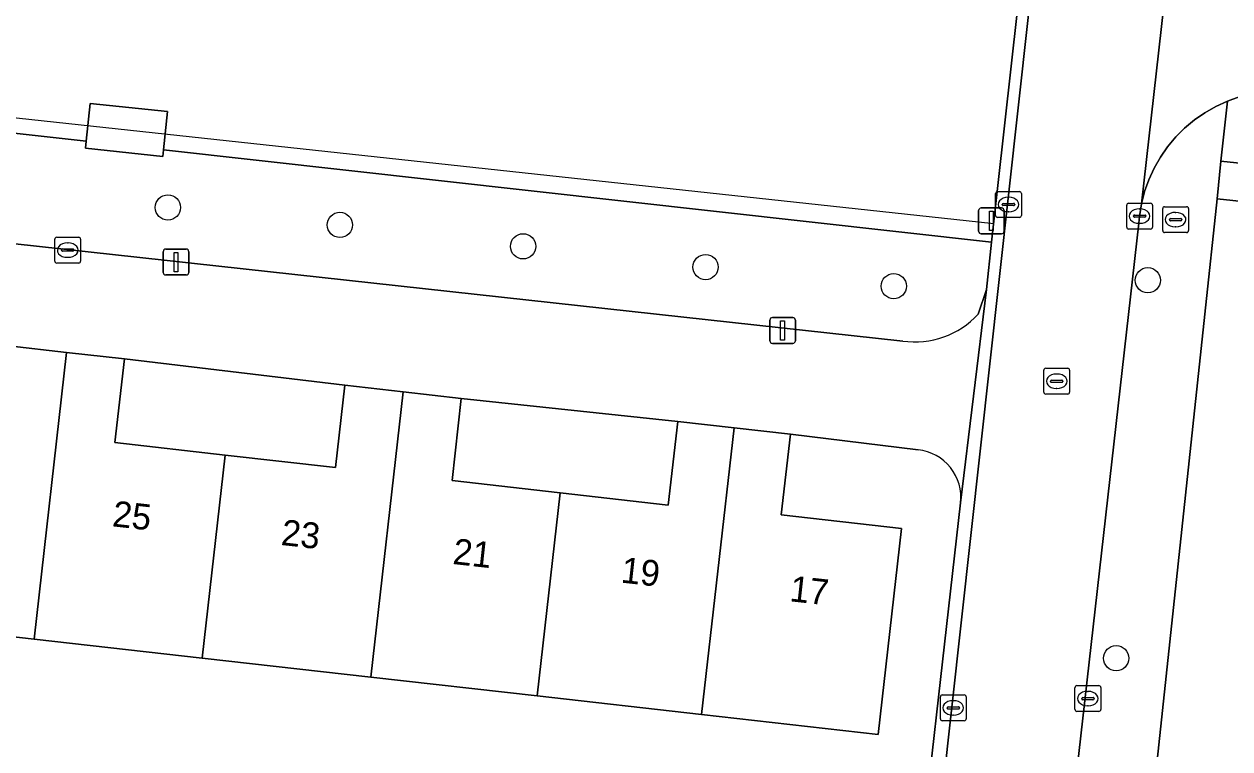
# Model space of a CAD drawing. Extents: x 161928 to 163071, y 386474 to 387428.
# Drawn here: x 162131.24 to 162177.94, y 386983.15 to 387011.23 of the extents above; entities that cross this region are included whole.
import ezdxf

# ---------------------------------------------------------------- set-up
doc = ezdxf.new("R2010")
doc.units = 0
for name, color, linetype in [('IMGEO_Boom', 7, 'Continuous'), ('IMGEO_Brandkraan', 7, 'Continuous'), ('IMGEO_Erf', 7, 'Continuous'), ('IMGEO_Groenvoorziening', 7, 'Continuous'), ('IMGEO_Hek', 7, 'Continuous'), ('IMGEO_Kolk', 7, 'Continuous'), ('IMGEO_Lichtmast', 7, 'Continuous'), ('IMGEO_Pand', 7, 'Continuous'), ('IMGEO_Pand_nummerreeks', 7, 'Continuous'), ('IMGEO_Rijbaan_lokaal_open', 7, 'Continuous'), ('IMGEO_Rioolput', 7, 'Continuous'), ('IMGEO_Voetpad_open', 7, 'Continuous')]:
    doc.layers.add(name, color=color, linetype=linetype)

msp = doc.modelspace()

# ---------------------------------------------------------------- linework, layer by layer
at = {"layer": 'IMGEO_Boom'}
for centre in [(162136.81, 387004.128), (162143.472, 387003.451), (162150.567, 387002.622), (162157.634, 387001.819), (162164.922, 387001.08), (162174.76, 387001.308), (162173.535, 386986.666)]:
    msp.add_circle(centre, 0.489, dxfattribs=at)
at = {"layer": 'IMGEO_Brandkraan'}
for p, q in [((162175.337, 387003.23), (162175.337, 387004.082)), ((162175.412, 387004.156), (162176.264, 387004.156)), ((162175.825, 387003.936), (162175.85, 387003.936)), ((162176.338, 387004.082), (162176.338, 387003.23)), ((162175.596, 387003.65), (162175.596, 387003.662)), ((162176.034, 387003.613), (162175.636, 387003.613)), ((162175.639, 387003.699), (162176.037, 387003.699)), ((162175.848, 387003.376), (162175.823, 387003.376)), ((162176.08, 387003.662), (162176.08, 387003.65)), ((162176.264, 387003.156), (162175.412, 387003.156))]:
    msp.add_line(p, q, dxfattribs=at)
for points in [[(162175.337, 387003.23), (162175.337, 387004.082)], [(162175.412, 387004.156), (162176.264, 387004.156)], [(162176.338, 387004.082), (162176.338, 387003.23)], [(162176.264, 387003.156), (162175.412, 387003.156)]]:
    msp.add_lwpolyline(points, dxfattribs=at)
for centre, radius, start, end in [((162175.414, 387004.08), 0.0765, 91.552, 178.448), ((162175.414, 387004.08), 0.0765, 91.552, 178.448), ((162176.262, 387004.08), 0.0765, 1.552, 88.448), ((162176.262, 387004.08), 0.0765, 1.552, 88.448), ((162175.636, 387003.659), 0.0403, 85.8775, 175.7526), ((162175.633, 387003.649), 0.0366, 178.938, 274.7102), ((162176.037, 387003.656), 0.043, 264.8664, 352.4533), ((162176.041, 387003.661), 0.0386, 1.7309, 96.639), ((162175.414, 387003.232), 0.0765, 181.552, 268.448), ((162175.414, 387003.232), 0.0765, 181.552, 268.448), ((162176.262, 387003.232), 0.0765, 271.552, 358.448), ((162176.262, 387003.232), 0.0765, 271.552, 358.448)]:
    msp.add_arc(centre, radius, start, end, dxfattribs=at)
for centre, major_axis, ratio, start_param, end_param in [((162175.824, 387003.656), (-0.387, 0.002), 0.722429, 4.712389, 7.853982), ((162175.849, 387003.656), (-0.39, 0.002), 0.717154, 1.570796, 4.712389)]:
    msp.add_ellipse(centre, major_axis=major_axis, ratio=ratio, start_param=start_param, end_param=end_param, dxfattribs=at)
at = {"layer": 'IMGEO_Erf'}
for points in [[(162113.448, 387026.714), (162111.472, 387009.159), (162133.644, 387006.692), (162133.799, 387008.156), (162136.8, 387007.839), (162136.643, 387006.358), (162168.711, 387002.789), (162170.719, 387020.821)], [(162165.865, 386994.743), (162160.917, 386995.346), (162160.564, 386992.221), (162165.221, 386991.695), (162164.319, 386983.716), (162157.48, 386984.489), (162151.113, 386985.209), (162144.669, 386985.937), (162138.141, 386986.675), (162131.63, 386987.411)], [(162131.63, 386987.411), (162125.153, 386988.143), (162118.693, 386988.873), (162109.184, 386989.948), (162108.279, 386981.822), (162117.837, 386980.804), (162130.648, 386979.367), (162136.977, 386978.659), (162137.235, 386981.096), (162143.771, 386980.405), (162143.509, 386977.927), (162165.555, 386975.46), (162167.511, 386992.682)]]:
    msp.add_lwpolyline(points, dxfattribs=at)
for points in [[(162179.889, 386980.353), (162180.525, 386986.295), (162181.184, 386992.453), (162181.804, 386998.248), (162181.992, 387000), (162182.414, 387003.937), (162177.44, 387004.467), (162176.963, 387000), (162172.334, 386956.598), (162177.289, 386956.069), (162177.963, 386962.367), (162178.601, 386968.327), (162179.255, 386974.437)], [(162135.127, 386998.26), (162134.761, 386995.021), (162139.03, 386994.538), (162143.302, 386994.055), (162143.662, 386997.239)], [(162148.174, 386996.729), (162147.815, 386993.548), (162152.002, 386993.075), (162156.189, 386992.602), (162156.555, 386995.839)]]:
    msp.add_lwpolyline(points, close=True, dxfattribs=at)
msp.add_arc((162165.659, 386992.891), 1.864, 353.5756, 83.649, dxfattribs=at)
at = {"layer": 'IMGEO_Groenvoorziening'}
for points in [[(162136.643, 387006.358), (162136.616, 387006.101), (162133.615, 387006.419), (162133.644, 387006.692), (162111.472, 387009.159), (162111.192, 387006.67)], [(162168.187, 387000), (162168.507, 387000.952), (162168.711, 387002.789), (162136.643, 387006.358)], [(162112.76, 387004.708), (162155.731, 387000), (162165.269, 386998.955)]]:
    msp.add_lwpolyline(points, dxfattribs=at)
msp.add_lwpolyline([(162192.04, 387004.388), (162177.59, 387005.919), (162177.44, 387004.467), (162182.414, 387003.937), (162190.992, 387002.983), (162191.905, 387002.887)], close=True, dxfattribs=at)
msp.add_arc((162165.753, 387002.199), 3.28, 261.5077, 317.8995, dxfattribs=at)
at = {"layer": 'IMGEO_Hek'}
for points in [[(162114.222, 387009.402), (162168.791, 387003.504)], [(162182.414, 387003.937), (162177.44, 387004.467)]]:
    msp.add_lwpolyline(points, dxfattribs=at)
at = {"layer": 'IMGEO_Kolk'}
for p, q in [((162168.939, 387004.741), (162169.791, 387004.741)), ((162168.864, 387003.815), (162168.864, 387004.667)), ((162169.166, 387004.284), (162169.564, 387004.284)), ((162169.352, 387004.521), (162169.377, 387004.521)), ((162169.865, 387004.667), (162169.865, 387003.815)), ((162174.017, 387004.293), (162174.869, 387004.293)), ((162169.123, 387004.235), (162169.123, 387004.247)), ((162169.561, 387004.198), (162169.163, 387004.198)), ((162169.375, 387003.961), (162169.35, 387003.961)), ((162169.607, 387004.247), (162169.607, 387004.235)), ((162173.942, 387003.367), (162173.942, 387004.219)), ((162174.201, 387003.787), (162174.201, 387003.799)), ((162174.244, 387003.836), (162174.642, 387003.836)), ((162174.43, 387004.073), (162174.455, 387004.073)), ((162174.685, 387003.799), (162174.685, 387003.787)), ((162174.943, 387004.219), (162174.943, 387003.367)), ((162169.791, 387003.741), (162168.939, 387003.741)), ((162174.639, 387003.75), (162174.241, 387003.75)), ((162174.453, 387003.513), (162174.428, 387003.513)), ((162132.429, 387002.05), (162132.429, 387002.902)), ((162132.504, 387002.976), (162133.356, 387002.976)), ((162133.43, 387002.902), (162133.43, 387002.05)), ((162174.869, 387003.293), (162174.017, 387003.293)), ((162132.688, 387002.47), (162132.688, 387002.482)), ((162133.126, 387002.433), (162132.728, 387002.433)), ((162132.731, 387002.519), (162133.129, 387002.519)), ((162132.917, 387002.756), (162132.942, 387002.756)), ((162133.172, 387002.482), (162133.172, 387002.47)), ((162133.356, 387001.976), (162132.504, 387001.976)), ((162132.94, 387002.196), (162132.915, 387002.196)), ((162172.015, 386985.604), (162172.867, 386985.604)), ((162166.726, 386984.317), (162166.726, 386985.169)), ((162166.801, 386985.243), (162167.653, 386985.243)), ((162167.727, 386985.169), (162167.727, 386984.317)), ((162171.94, 386984.678), (162171.94, 386985.53)), ((162172.199, 386985.098), (162172.199, 386985.11)), ((162172.242, 386985.147), (162172.64, 386985.147)), ((162172.428, 386985.384), (162172.453, 386985.384)), ((162172.683, 386985.11), (162172.683, 386985.098)), ((162172.941, 386985.53), (162172.941, 386984.678)), ((162166.985, 386984.737), (162166.985, 386984.749)), ((162167.423, 386984.7), (162167.025, 386984.7)), ((162167.028, 386984.786), (162167.426, 386984.786)), ((162167.214, 386985.023), (162167.239, 386985.023)), ((162167.469, 386984.749), (162167.469, 386984.737)), ((162172.637, 386985.061), (162172.239, 386985.061)), ((162172.451, 386984.824), (162172.426, 386984.824)), ((162167.653, 386984.243), (162166.801, 386984.243)), ((162167.237, 386984.463), (162167.212, 386984.463)), ((162172.867, 386984.604), (162172.015, 386984.604))]:
    msp.add_line(p, q, dxfattribs=at)
for points in [[(162168.939, 387004.741), (162169.791, 387004.741)], [(162168.864, 387003.815), (162168.864, 387004.667)], [(162169.865, 387004.667), (162169.865, 387003.815)], [(162174.017, 387004.293), (162174.869, 387004.293)], [(162173.942, 387003.367), (162173.942, 387004.219)], [(162174.943, 387004.219), (162174.943, 387003.367)], [(162169.791, 387003.741), (162168.939, 387003.741)], [(162132.429, 387002.05), (162132.429, 387002.902)], [(162132.504, 387002.976), (162133.356, 387002.976)], [(162133.43, 387002.902), (162133.43, 387002.05)], [(162174.869, 387003.293), (162174.017, 387003.293)], [(162133.356, 387001.976), (162132.504, 387001.976)], [(162172.015, 386985.604), (162172.867, 386985.604)], [(162166.726, 386984.317), (162166.726, 386985.169)], [(162166.801, 386985.243), (162167.653, 386985.243)], [(162167.727, 386985.169), (162167.727, 386984.317)], [(162171.94, 386984.678), (162171.94, 386985.53)], [(162172.941, 386985.53), (162172.941, 386984.678)], [(162167.653, 386984.243), (162166.801, 386984.243)], [(162172.867, 386984.604), (162172.015, 386984.604)]]:
    msp.add_lwpolyline(points, dxfattribs=at)
for centre, radius, start, end in [((162168.941, 387004.665), 0.0765, 91.552, 178.448), ((162168.941, 387004.665), 0.0765, 91.552, 178.448), ((162169.789, 387004.665), 0.0765, 1.552, 88.448), ((162169.789, 387004.665), 0.0765, 1.552, 88.448), ((162169.163, 387004.244), 0.0403, 85.8775, 175.7526), ((162169.568, 387004.246), 0.0386, 1.7309, 96.639), ((162174.019, 387004.217), 0.0765, 91.552, 178.448), ((162174.019, 387004.217), 0.0765, 91.552, 178.448), ((162174.867, 387004.217), 0.0765, 1.552, 88.448), ((162174.867, 387004.217), 0.0765, 1.552, 88.448), ((162168.941, 387003.817), 0.0765, 181.552, 268.448), ((162168.941, 387003.817), 0.0765, 181.552, 268.448), ((162169.16, 387004.234), 0.0366, 178.938, 274.7102), ((162169.564, 387004.241), 0.043, 264.8664, 352.4533), ((162169.789, 387003.817), 0.0765, 271.552, 358.448), ((162169.789, 387003.817), 0.0765, 271.552, 358.448), ((162174.241, 387003.796), 0.0403, 85.8775, 175.7526), ((162174.238, 387003.786), 0.0366, 178.938, 274.7102), ((162174.642, 387003.793), 0.043, 264.8664, 352.4533), ((162174.646, 387003.798), 0.0386, 1.7309, 96.639), ((162174.019, 387003.369), 0.0765, 181.552, 268.448), ((162174.019, 387003.369), 0.0765, 181.552, 268.448), ((162174.867, 387003.369), 0.0765, 271.552, 358.448), ((162174.867, 387003.369), 0.0765, 271.552, 358.448), ((162132.506, 387002.9), 0.0765, 91.552, 178.448), ((162132.506, 387002.9), 0.0765, 91.552, 178.448), ((162133.354, 387002.9), 0.0765, 1.552, 88.448), ((162133.354, 387002.9), 0.0765, 1.552, 88.448), ((162132.728, 387002.479), 0.0403, 85.8775, 175.7526), ((162132.725, 387002.469), 0.0366, 178.938, 274.7102), ((162133.129, 387002.476), 0.043, 264.8664, 352.4533), ((162133.133, 387002.481), 0.0386, 1.7309, 96.639), ((162132.506, 387002.052), 0.0765, 181.552, 268.448), ((162132.506, 387002.052), 0.0765, 181.552, 268.448), ((162133.354, 387002.052), 0.0765, 271.552, 358.448), ((162133.354, 387002.052), 0.0765, 271.552, 358.448), ((162172.017, 386985.528), 0.0765, 91.552, 178.448), ((162172.017, 386985.528), 0.0765, 91.552, 178.448), ((162172.865, 386985.528), 0.0765, 1.552, 88.448), ((162172.865, 386985.528), 0.0765, 1.552, 88.448), ((162166.803, 386985.167), 0.0765, 91.552, 178.448), ((162166.803, 386985.167), 0.0765, 91.552, 178.448), ((162167.651, 386985.167), 0.0765, 1.552, 88.448), ((162167.651, 386985.167), 0.0765, 1.552, 88.448), ((162172.239, 386985.107), 0.0403, 85.8775, 175.7526), ((162172.644, 386985.109), 0.0386, 1.7309, 96.639), ((162167.025, 386984.746), 0.0403, 85.8775, 175.7526), ((162167.022, 386984.736), 0.0366, 178.938, 274.7102), ((162167.426, 386984.743), 0.043, 264.8664, 352.4533), ((162167.43, 386984.748), 0.0386, 1.7309, 96.639), ((162172.017, 386984.68), 0.0765, 181.552, 268.448), ((162172.017, 386984.68), 0.0765, 181.552, 268.448), ((162172.236, 386985.097), 0.0366, 178.938, 274.7102), ((162172.64, 386985.104), 0.043, 264.8664, 352.4533), ((162172.865, 386984.68), 0.0765, 271.552, 358.448), ((162172.865, 386984.68), 0.0765, 271.552, 358.448), ((162166.803, 386984.319), 0.0765, 181.552, 268.448), ((162166.803, 386984.319), 0.0765, 181.552, 268.448), ((162167.651, 386984.319), 0.0765, 271.552, 358.448), ((162167.651, 386984.319), 0.0765, 271.552, 358.448)]:
    msp.add_arc(centre, radius, start, end, dxfattribs=at)
for centre, major_axis, ratio, start_param, end_param in [((162169.351, 387004.241), (-0.387, 0.002), 0.722429, 4.712389, 7.853982), ((162169.376, 387004.241), (-0.39, 0.002), 0.717154, 1.570796, 4.712389), ((162174.429, 387003.793), (-0.387, 0.002), 0.722429, 4.712389, 7.853982), ((162174.454, 387003.793), (-0.39, 0.002), 0.717154, 1.570796, 4.712389), ((162132.916, 387002.476), (-0.387, 0.002), 0.722429, 4.712389, 7.853982), ((162132.941, 387002.476), (-0.39, 0.002), 0.717154, 1.570796, 4.712389), ((162172.427, 386985.104), (-0.387, 0.002), 0.722429, 4.712389, 7.853982), ((162172.452, 386985.104), (-0.39, 0.002), 0.717154, 1.570796, 4.712389), ((162167.213, 386984.743), (-0.387, 0.002), 0.722429, 4.712389, 7.853982), ((162167.238, 386984.743), (-0.39, 0.002), 0.717154, 1.570796, 4.712389)]:
    msp.add_ellipse(centre, major_axis=major_axis, ratio=ratio, start_param=start_param, end_param=end_param, dxfattribs=at)
at = {"layer": 'IMGEO_Lichtmast'}
for p, q in [((162168.207, 387003.209), (162168.207, 387004.009)), ((162168.207, 387004.009), (162168.207, 387003.209)), ((162168.307, 387004.109), (162169.097, 387004.109)), ((162169.097, 387004.109), (162168.307, 387004.109)), ((162169.197, 387004.009), (162169.197, 387003.209)), ((162169.197, 387003.209), (162169.197, 387004.009)), ((162169.097, 387003.109), (162168.307, 387003.109)), ((162168.307, 387003.109), (162169.097, 387003.109)), ((162136.629, 387001.614), (162136.629, 387002.414)), ((162136.629, 387002.414), (162136.629, 387001.614)), ((162136.729, 387002.514), (162137.519, 387002.514)), ((162137.519, 387002.514), (162136.729, 387002.514)), ((162137.619, 387002.414), (162137.619, 387001.614)), ((162137.619, 387001.614), (162137.619, 387002.414)), ((162137.519, 387001.514), (162136.729, 387001.514)), ((162136.729, 387001.514), (162137.519, 387001.514)), ((162160.121, 386998.964), (162160.121, 386999.764)), ((162160.121, 386999.764), (162160.121, 386998.964)), ((162160.221, 386999.864), (162161.011, 386999.864)), ((162161.011, 386999.864), (162160.221, 386999.864)), ((162161.111, 386999.764), (162161.111, 386998.964)), ((162161.111, 386998.964), (162161.111, 386999.764)), ((162161.011, 386998.864), (162160.221, 386998.864)), ((162160.221, 386998.864), (162161.011, 386998.864))]:
    msp.add_line(p, q, dxfattribs=at)
for points in [[(162168.627, 387003.984), (162168.777, 387003.984), (162168.777, 387003.234), (162168.627, 387003.234), (162168.627, 387003.984)], [(162137.049, 387002.389), (162137.199, 387002.389), (162137.199, 387001.639), (162137.049, 387001.639), (162137.049, 387002.389)], [(162160.541, 386999.739), (162160.691, 386999.739), (162160.691, 386998.989), (162160.541, 386998.989), (162160.541, 386999.739)]]:
    msp.add_lwpolyline(points, dxfattribs=at)
for centre, start, end in [((162168.307, 387004.009), 90, 180), ((162168.307, 387004.009), 90, 180), ((162169.097, 387004.009), 0, 90), ((162169.097, 387004.009), 360, 90), ((162168.307, 387003.209), 180, 270), ((162168.307, 387003.209), 180, 270), ((162169.097, 387003.209), 270, 0), ((162169.097, 387003.209), 270, 0), ((162136.729, 387002.414), 90, 180), ((162136.729, 387002.414), 90, 180), ((162137.519, 387002.414), 0, 90), ((162137.519, 387002.414), 360, 90), ((162136.729, 387001.614), 180, 270), ((162136.729, 387001.614), 180, 270), ((162137.519, 387001.614), 270, 0), ((162137.519, 387001.614), 270, 0), ((162160.221, 386999.764), 90, 180), ((162160.221, 386999.764), 90, 180), ((162161.011, 386999.764), 0, 90), ((162161.011, 386999.764), 360, 90), ((162160.221, 386998.964), 180, 270), ((162160.221, 386998.964), 180, 270), ((162161.011, 386998.964), 270, 0), ((162161.011, 386998.964), 270, 0)]:
    msp.add_arc(centre, 0.1, start, end, dxfattribs=at)
at = {"layer": 'IMGEO_Pand'}
for points in [[(162133.799, 387008.156), (162133.644, 387006.692), (162133.615, 387006.419), (162136.616, 387006.101), (162136.643, 387006.358), (162136.8, 387007.839)], [(162130.646, 386998.767), (162130.283, 386995.557), (162126.045, 386996.036), (162125.153, 386988.143), (162131.63, 386987.411), (162132.885, 386998.514)], [(162132.885, 386998.514), (162131.63, 386987.411), (162138.141, 386986.675), (162139.03, 386994.538), (162134.761, 386995.021), (162135.127, 386998.26)], [(162143.662, 386997.239), (162143.302, 386994.055), (162139.03, 386994.538), (162138.141, 386986.675), (162144.669, 386985.937), (162145.918, 386996.984)], [(162145.918, 386996.984), (162144.669, 386985.937), (162151.113, 386985.209), (162152.002, 386993.075), (162147.815, 386993.548), (162148.174, 386996.729)], [(162156.555, 386995.839), (162156.189, 386992.602), (162152.002, 386993.075), (162151.113, 386985.209), (162157.48, 386984.489), (162158.735, 386995.593)], [(162158.735, 386995.593), (162157.48, 386984.489), (162164.319, 386983.716), (162165.221, 386991.695), (162160.564, 386992.221), (162160.917, 386995.346)]]:
    msp.add_lwpolyline(points, close=True, dxfattribs=at)
at = {"layer": 'IMGEO_Rijbaan_lokaal_open'}
for points in [[(162177.594, 387078.928), (162177.465, 387077.766), (162163.864, 386954.91), (162163.382, 386950.665), (162168.395, 386950.077), (162168.956, 386955.24), (162174.417, 387003.525), (162174.44, 387003.78), (162174.518, 387004.265), (162176.148, 387018.705)], [(162176.148, 387018.705), (162174.518, 387004.265), (162174.638, 387004.741), (162174.801, 387005.204), (162175.004, 387005.651), (162175.247, 387006.077), (162175.526, 387006.481), (162175.841, 387006.858), (162176.187, 387007.205), (162176.564, 387007.52), (162176.967, 387007.8), (162177.394, 387008.043), (162177.84, 387008.247), (162178.303, 387008.41), (162178.779, 387008.531), (162179.264, 387008.609), (162179.753, 387008.644), (162180.244, 387008.634), (162180.732, 387008.581), (162189.847, 387007.563), (162193.454, 387040.407)]]:
    msp.add_lwpolyline(points, dxfattribs=at)
at = {"layer": 'IMGEO_Rioolput'}
for p, q in [((162170.731, 386996.971), (162170.731, 386997.823)), ((162170.806, 386997.897), (162171.658, 386997.897)), ((162171.732, 386997.823), (162171.732, 386996.971)), ((162170.99, 386997.391), (162170.99, 386997.403)), ((162171.428, 386997.354), (162171.03, 386997.354)), ((162171.033, 386997.44), (162171.431, 386997.44)), ((162171.219, 386997.677), (162171.244, 386997.677)), ((162171.474, 386997.403), (162171.474, 386997.391)), ((162171.658, 386996.897), (162170.806, 386996.897)), ((162171.242, 386997.117), (162171.217, 386997.117))]:
    msp.add_line(p, q, dxfattribs=at)
for points in [[(162170.731, 386996.971), (162170.731, 386997.823)], [(162170.806, 386997.897), (162171.658, 386997.897)], [(162171.732, 386997.823), (162171.732, 386996.971)], [(162171.658, 386996.897), (162170.806, 386996.897)]]:
    msp.add_lwpolyline(points, dxfattribs=at)
for centre, radius, start, end in [((162170.808, 386997.821), 0.0765, 91.552, 178.448), ((162170.808, 386997.821), 0.0765, 91.552, 178.448), ((162171.656, 386997.821), 0.0765, 1.552, 88.448), ((162171.656, 386997.821), 0.0765, 1.552, 88.448), ((162171.03, 386997.4), 0.0403, 85.8775, 175.7526), ((162171.027, 386997.39), 0.0366, 178.938, 274.7102), ((162171.431, 386997.397), 0.043, 264.8664, 352.4533), ((162171.435, 386997.402), 0.0386, 1.7309, 96.639), ((162170.808, 386996.973), 0.0765, 181.552, 268.448), ((162170.808, 386996.973), 0.0765, 181.552, 268.448), ((162171.656, 386996.973), 0.0765, 271.552, 358.448), ((162171.656, 386996.973), 0.0765, 271.552, 358.448)]:
    msp.add_arc(centre, radius, start, end, dxfattribs=at)
for centre, major_axis, ratio, start_param, end_param in [((162171.218, 386997.397), (-0.387, 0.002), 0.722429, 4.712389, 7.853982), ((162171.243, 386997.397), (-0.39, 0.002), 0.717154, 1.570796, 4.712389)]:
    msp.add_ellipse(centre, major_axis=major_axis, ratio=ratio, start_param=start_param, end_param=end_param, dxfattribs=at)
at = {"layer": 'IMGEO_Voetpad_open'}
for points in [[(162176.696, 387075.008), (162174.898, 387059.249), (162174.539, 387056.102), (162173.766, 387048.438), (162171.865, 387031.331), (162171.776, 387030.536), (162171.587, 387028.835), (162171.544, 387028.577), (162170.719, 387020.821), (162168.711, 387002.789), (162168.507, 387000.952), (162167.511, 386992.682), (162165.555, 386975.46), (162165.458, 386974.606), (162165.259, 386972.856), (162164.401, 386965.029), (162162.618, 386948.375), (162163.149, 386948.547), (162163.382, 386950.665), (162163.864, 386954.91), (162177.465, 387077.766)], [(162176.963, 387000), (162177.44, 387004.467), (162177.59, 387005.919), (162177.84, 387008.247), (162177.394, 387008.043), (162176.967, 387007.8), (162176.564, 387007.52), (162176.187, 387007.205), (162175.841, 387006.858), (162175.526, 387006.481), (162175.247, 387006.077), (162175.004, 387005.651), (162174.801, 387005.204), (162174.638, 387004.741), (162174.518, 387004.265), (162174.44, 387003.78), (162174.417, 387003.525), (162168.956, 386955.24), (162168.395, 386950.077), (162168.226, 386948.441)], [(162178.303, 387008.41), (162177.84, 387008.247), (162177.59, 387005.919), (162192.04, 387004.388)], [(162165.269, 386998.955), (162155.731, 387000), (162112.76, 387004.708)], [(162112.165, 387000.873), (162117.73, 387000.244), (162119.95, 386999.993), (162122.171, 386999.742), (162130.646, 386998.767), (162132.885, 386998.514), (162135.127, 386998.26), (162143.662, 386997.239), (162145.918, 386996.984), (162148.174, 386996.729), (162156.555, 386995.839), (162158.735, 386995.593), (162160.917, 386995.346), (162165.865, 386994.743)], [(162167.511, 386992.682), (162168.507, 387000.952), (162168.187, 387000)], [(162168.532, 386945.38), (162172.651, 386944.931), (162172.508, 386944.96), (162172.368, 386945.002), (162172.232, 386945.055), (162172.101, 386945.121), (162171.977, 386945.198), (162171.86, 386945.286), (162171.752, 386945.385), (162171.653, 386945.492), (162171.564, 386945.608), (162171.485, 386945.731), (162171.418, 386945.861), (162171.363, 386945.996), (162171.32, 386946.136), (162171.289, 386946.279), (162171.272, 386946.424), (162171.267, 386946.57), (162171.276, 386946.716), (162172.17, 386955.064), (162172.334, 386956.598), (162176.963, 387000)]]:
    msp.add_lwpolyline(points, dxfattribs=at)
for centre, radius, start, end in [((162165.753, 387002.199), 3.28, 261.5077, 317.8995), ((162165.659, 386992.891), 1.864, 353.5756, 83.649)]:
    msp.add_arc(centre, radius, start, end, dxfattribs=at)

# ---------------------------------------------------------------- texts
at = {"layer": 'IMGEO_Pand_nummerreeks'}
for s, p in [('25', (162134.63, 386991.78)), ('23', (162141.165, 386991.057)), ('21', (162147.813, 386990.32)), ('19', (162154.327, 386989.6)), ('17', (162160.862, 386988.877))]:
    msp.add_text(s, height=1, rotation=353.686, dxfattribs=at).set_placement(p)

doc.saveas('drawing.dxf')
